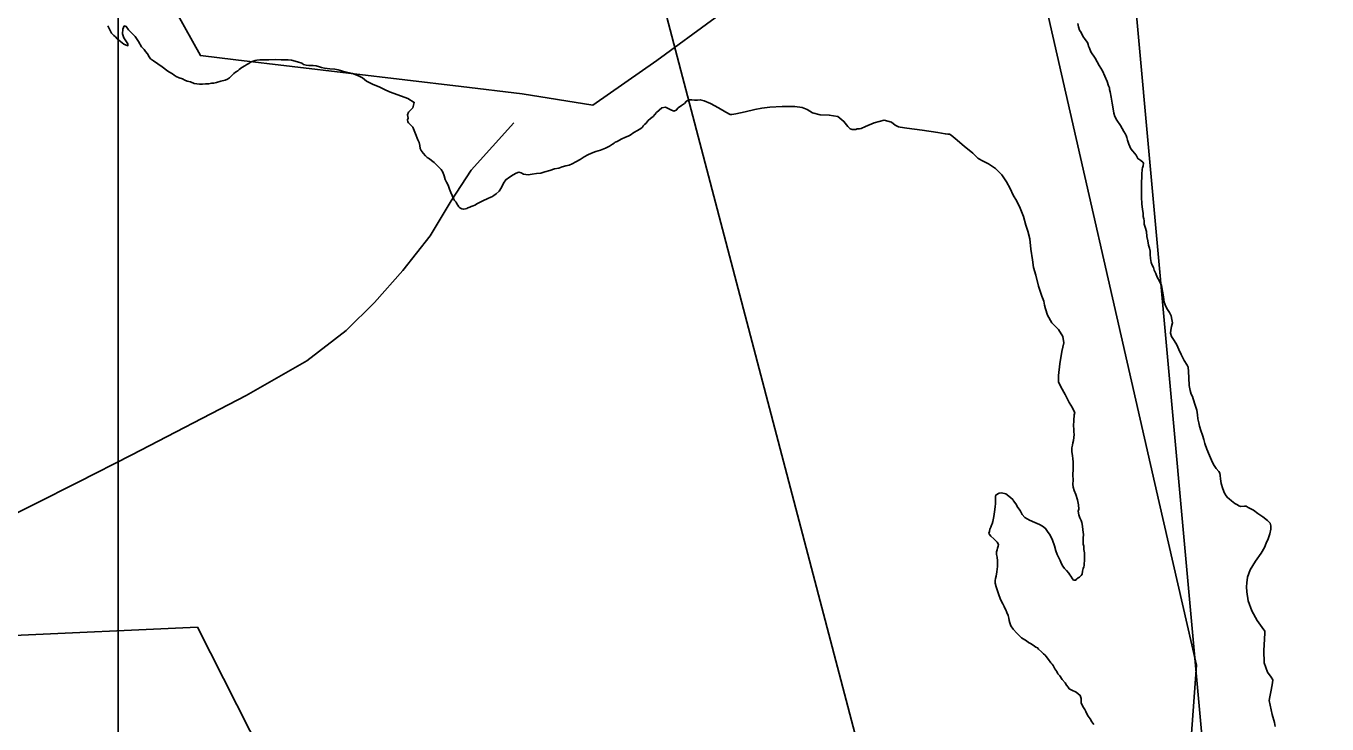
# Model space of a CAD drawing. Extents: x 1662474 to 1856135, y 779280 to 917889.
# Drawn here: x 1730904 to 1732759, y 800456 to 801450 of the extents above; entities that cross this region are included whole.
import ezdxf

# ---------------------------------------------------------------- set-up
doc = ezdxf.new("R2010")
doc.units = 0
for name, color, linetype in [('Exist Boundary Political City Limit New', 7, 'Continuous'), ('Exist Hydrographic Lake Shore', 7, 'Continuous'), ('Exist Hydrographic Misc Water Feature', 7, 'Continuous'), ('Exist Road Primary Interstate Structure Standard Bridge Number Label', 7, 'Continuous'), ('Exist Road Secondary Structure Standard Bridge Number Label', 7, 'Continuous'), ('Exist Utilities Electrical Transmission Line', 7, 'Continuous'), ('Map Preparation Boundary City Limit Buffer Line', 7, 'Continuous'), ('Map Preparation Inset Cut Line', 7, 'Continuous')]:
    doc.layers.add(name, color=color, linetype=linetype)

msp = doc.modelspace()

# ---------------------------------------------------------------- linework, layer by layer
at = {"layer": 'Exist Boundary Political City Limit New'}
msp.add_lwpolyline([(1732557.4, 800331.4), (1732572.4, 800539.5), (1732519.6, 800771.3), (1732347.1, 801527.8), (1732231.5, 801568.6), (1732171, 801589.9), (1731969.9, 801522.8), (1731803.4, 801401.1), (1731712.1, 801337.2), (1731611.2, 801353.4), (1731524.6, 801363.7), (1731203.1, 801401.9), (1731152.8, 801407.9), (1731107.5, 801490), (1731096, 801510.8), (1731066.2, 801564.9)], dxfattribs=at)
at = {"layer": 'Exist Hydrographic Lake Shore'}
for points in [[(1731318, 801393.4), (1731313.5, 801393.6), (1731311.2, 801393.6), (1731307.5, 801393.6), (1731303.4, 801394.4), (1731299.6, 801395.2), (1731297.5, 801397.1), (1731291, 801398.9), (1731282.4, 801401.2), (1731277.6, 801402.1), (1731273.1, 801402.1), (1731267.9, 801402.1), (1731259.2, 801402.3), (1731250.2, 801402.1), (1731245.4, 801402.1), (1731241.6, 801402.1), (1731237.5, 801401.8), (1731233.2, 801401.2), (1731230.6, 801400.8), (1731227.8, 801399.9), (1731224.4, 801398.6), (1731221.8, 801396.8), (1731218.8, 801395.2), (1731215.9, 801393.1), (1731212, 801390.8), (1731208.2, 801387.9), (1731206.2, 801386.3), (1731202.8, 801384.4), (1731200.4, 801382.4), (1731197, 801379.2), (1731194.4, 801376.3), (1731191.5, 801374.5), (1731188.1, 801372.9), (1731182.1, 801371.3), (1731175.5, 801369.5), (1731172.1, 801368.7), (1731168.6, 801368.7), (1731164.8, 801367.7), (1731160.2, 801367.9), (1731155.5, 801367.1), (1731151.4, 801367.4), (1731147.6, 801367.7), (1731144, 801368.2), (1731138.8, 801370.3), (1731134, 801371.6), (1731130.6, 801372.9), (1731127.2, 801374.8), (1731122.5, 801376.1), (1731118, 801377.9), (1731115.6, 801379.8), (1731112.8, 801381.8), (1731108.6, 801384.2), (1731105.1, 801386.8), (1731102.2, 801389.2), (1731098.4, 801392.1), (1731092, 801396), (1731085.8, 801400.4), (1731081.8, 801403.1), (1731079.8, 801406), (1731077.4, 801410.2), (1731074.5, 801413.9), (1731072.4, 801416.8), (1731069, 801420.4), (1731064.5, 801427.8), (1731059.8, 801434.9), (1731056.9, 801438.2), (1731055.2, 801440.1), (1731053.2, 801441.9), (1731050.2, 801444.8), (1731047.1, 801449.3), (1731044.2, 801450.3), (1731042.4, 801445.6), (1731041.9, 801438.8), (1731043.8, 801433.2), (1731046.6, 801428.8), (1731049.2, 801424.9), (1731049.5, 801422), (1731043.8, 801424.1), (1731038.8, 801427.8), (1731034.2, 801431.9), (1731031.6, 801434.6), (1731029.2, 801436.4), (1731025.9, 801440.1), (1731023.5, 801444.8), (1731020.9, 801450.3)], [(1732403.5, 801453.8), (1732404.4, 801449), (1732405.9, 801444.1), (1732408, 801440.6), (1732410.6, 801435.6), (1732414, 801430.9), (1732417.2, 801426.7), (1732418.2, 801423.6), (1732418.8, 801421.2), (1732420.1, 801418.3), (1732422.2, 801413.3), (1732428, 801404.4), (1732434, 801393.9), (1732438.8, 801386.1), (1732441.9, 801378.4), (1732445.2, 801371.1), (1732447.1, 801364.8), (1732448.5, 801361.9)], [(1731678.4, 801251.9), (1731673.6, 801250.9), (1731668.6, 801249.6), (1731663.6, 801247.7), (1731657.6, 801246.4), (1731650.9, 801244.3), (1731643.8, 801242.4), (1731637.8, 801240.6), (1731631.9, 801239.8), (1731625.6, 801238.8), (1731620.1, 801238.2), (1731616.5, 801238.5), (1731613.5, 801239.1), (1731609.9, 801240.9), (1731606.5, 801241.7), (1731602.8, 801240.4), (1731598.4, 801237.8), (1731593.4, 801234.9), (1731588.1, 801230.9), (1731584.6, 801225.9), (1731582, 801219.9), (1731578.4, 801214.6), (1731574.5, 801210.7), (1731571.2, 801208.4), (1731568.4, 801206.8), (1731566.9, 801206), (1731562.6, 801204.4), (1731555.5, 801200.8), (1731547.9, 801197.1), (1731543.8, 801194.7), (1731541.4, 801193.6), (1731538.8, 801192.9), (1731536.6, 801192.1), (1731534.2, 801190.8), (1731532.5, 801190), (1731530.6, 801189.4), (1731528, 801188.9), (1731525.6, 801189.4), (1731522.8, 801190.8), (1731521.1, 801192.6), (1731519.6, 801194.9), (1731518.5, 801196.8), (1731517.2, 801198.9), (1731515.1, 801201.5), (1731513.5, 801204.4), (1731512.5, 801206), (1731511.8, 801208.4), (1731509.9, 801212.6), (1731508, 801217.8), (1731506, 801223.3), (1731503.6, 801227.5), (1731501.8, 801231.2), (1731500.4, 801236.4), (1731498.4, 801241.9), (1731495.8, 801245.6), (1731492, 801249.3), (1731488.6, 801252.7), (1731485.8, 801255.6), (1731482.4, 801258.5), (1731479.1, 801260.8), (1731476.2, 801262.9), (1731473.6, 801265.3), (1731470.2, 801269), (1731467.4, 801272.6), (1731466, 801275.6), (1731465.5, 801279.8), (1731464.5, 801283.9), (1731462.6, 801288.1), (1731459.2, 801296.6), (1731455.5, 801305.8), (1731451.9, 801309.9), (1731449.5, 801312), (1731448.5, 801313.6), (1731447.9, 801316.5), (1731448.8, 801318.8), (1731447.9, 801323.3), (1731449.5, 801327.2), (1731455.5, 801333.6), (1731457.6, 801341.1), (1731448.5, 801346.9), (1731434, 801351.9), (1731422.5, 801356.4), (1731415.1, 801359.5), (1731412.5, 801360.8), (1731407.5, 801363.4), (1731398.9, 801366.6), (1731389.6, 801371.6), (1731383.6, 801376.1), (1731378.1, 801379.2), (1731369.8, 801382.4), (1731360.8, 801384.4), (1731355.2, 801385.8), (1731352.4, 801386.6), (1731349.2, 801387.6), (1731344.5, 801388.4), (1731337.1, 801389.2), (1731329.6, 801390), (1731325.4, 801390.8), (1731322.5, 801392.1), (1731318, 801393.4)], [(1732448.5, 801361.9), (1732448.8, 801359.8), (1732449.5, 801356.1), (1732450.8, 801348.8), (1732452.4, 801340.1), (1732454, 801331.9), (1732454.8, 801325.7), (1732456, 801320.9), (1732459.2, 801315.9), (1732464.5, 801308.1), (1732469.1, 801299.7), (1732471.5, 801296), (1732472.4, 801293.9), (1732473.4, 801291.3), (1732474.4, 801287.6), (1732476.2, 801281.6), (1732479.1, 801275.2), (1732482, 801271.6), (1732484.4, 801269), (1732486.5, 801266.1), (1732488.1, 801263.2), (1732489.1, 801261.1), (1732493.4, 801258.5), (1732496, 801256.1), (1732497.2, 801254.8), (1732496.8, 801250.9), (1732495.6, 801248), (1732495.1, 801246.1), (1732494.6, 801238.5), (1732494.4, 801223.6), (1732494.4, 801206.8), (1732494.6, 801196.2), (1732495.6, 801188.9), (1732496.5, 801183.1), (1732496.8, 801178.4), (1732497.5, 801175.2), (1732497.8, 801172.4), (1732498, 801170.3), (1732498.2, 801167.7), (1732499.6, 801163.4), (1732501.2, 801157.4), (1732502, 801150.3), (1732503.2, 801143.8), (1732504.4, 801137.8), (1732505.6, 801133.6), (1732506.5, 801129.4), (1732506.5, 801124.6), (1732507.2, 801118.9), (1732508.2, 801113.1), (1732509.6, 801109.1), (1732511.1, 801105.8), (1732512.5, 801102.1), (1732514.6, 801097.6), (1732516.6, 801092.3), (1732520.1, 801086.3), (1732522.5, 801080.2), (1732524.2, 801072.4), (1732525.6, 801064), (1732526.4, 801056.4), (1732528.8, 801050.4), (1732531.4, 801046.1), (1732534, 801041.9), (1732536.4, 801036.9), (1732537.4, 801032), (1732538.2, 801027), (1732537.1, 801021.8), (1732536.1, 801016.8), (1732535.6, 801012.3), (1732536.9, 801007.8), (1732540.9, 801002.1), (1732544.5, 800995.8), (1732547.4, 800989.2), (1732550.8, 800982.1), (1732555.2, 800973.4), (1732559.2, 800966.9), (1732560.8, 800963.8), (1732561.2, 800957.9), (1732561.6, 800948.5), (1732562.4, 800937.8), (1732563.6, 800930.7), (1732565.2, 800925.7), (1732566.9, 800922.2), (1732568.1, 800918.9), (1732568.9, 800915.9), (1732570, 800912.6), (1732571.2, 800908.4), (1732572.9, 800902.8), (1732573.9, 800896.2), (1732574.6, 800890.5), (1732575.8, 800884.4), (1732576.8, 800879.8), (1732578.6, 800873.7), (1732581.2, 800867.1), (1732582.9, 800861.1), (1732584.6, 800855.1), (1732587.5, 800846.9), (1732591, 800838.2), (1732593.9, 800831.2), (1732596.8, 800825.1), (1732600.6, 800819.6)], [(1732311.1, 801209.1), (1732307.2, 801218.3), (1732302, 801228), (1732295.1, 801238), (1732286.2, 801246.9), (1732276, 801253.8), (1732267.4, 801257.9), (1732262.4, 801260.8), (1732260.8, 801261.9), (1732254, 801268.7), (1732241.4, 801278.7), (1732228.8, 801289.7), (1732222.8, 801294.4), (1732220.4, 801295.8), (1732218, 801296), (1732214.4, 801296.6), (1732203.9, 801298.1), (1732181.5, 801301.8), (1732159.8, 801304.7), (1732150, 801306), (1732147.9, 801306.2), (1732143.2, 801308.9), (1732138, 801313.1), (1732127.2, 801315.9), (1732113.2, 801312), (1732100.6, 801306.8), (1732094.6, 801303.9), (1732092.2, 801303.4), (1732089.1, 801303.4), (1732086.8, 801302.8), (1732083.9, 801302.8), (1732082, 801302.8), (1732079.1, 801303.6), (1732075.5, 801306.8), (1732070, 801314.1), (1732061.2, 801320.9), (1732049.2, 801323.1), (1732036.4, 801323.3), (1732025.4, 801326.4), (1732017.8, 801330.9), (1732010.4, 801334.1), (1731999.9, 801335.6), (1731982, 801335.6), (1731964.5, 801334.3), (1731953.1, 801333), (1731943.2, 801330.9), (1731929.2, 801327.8), (1731915.9, 801324.9), (1731910.1, 801324.1), (1731907.8, 801324.1), (1731901.8, 801327.2), (1731891.2, 801333.6), (1731879.8, 801339.8), (1731870.8, 801343.5), (1731865.2, 801345.1), (1731861.4, 801344.6), (1731857.4, 801344.3), (1731853.1, 801345.1), (1731848.8, 801345.1), (1731845.6, 801343.2), (1731842.6, 801339.8), (1731838.5, 801336.9), (1731834, 801333.6), (1731831.1, 801330.1), (1731827.8, 801328.8), (1731822.5, 801331.2), (1731815.9, 801334.6), (1731810.4, 801333.6), (1731806.5, 801330.1), (1731803, 801326.7), (1731800.6, 801323.8), (1731798, 801321.2), (1731794.4, 801318.3), (1731790.8, 801315.2), (1731787.6, 801311.2), (1731785.8, 801309.7), (1731783.9, 801307.6), (1731782.9, 801306), (1731780.5, 801303.9), (1731776, 801301.2), (1731770.8, 801298.1), (1731765.5, 801294.4), (1731762.4, 801292.9), (1731758.8, 801291.8), (1731752.4, 801288.9), (1731746.6, 801285.5), (1731744, 801284.4), (1731742.4, 801283.1), (1731740, 801281.6), (1731736.1, 801278.7), (1731730.1, 801276.1), (1731723.2, 801273.2), (1731716.4, 801271.1), (1731710.4, 801269), (1731705.1, 801266.4), (1731699.9, 801263.8), (1731694.1, 801259.8), (1731688.1, 801256.4), (1731682.9, 801253.8), (1731678.4, 801251.9)], [(1732372.1, 800702.3), (1732374.1, 800697.1), (1732376, 800693.1), (1732378.1, 800688.4), (1732380, 800683.9), (1732382.2, 800680.2), (1732384.4, 800676.9), (1732387.5, 800674), (1732390.8, 800670.3), (1732392, 800667.9), (1732393.4, 800666.1), (1732396, 800662.4), (1732397.5, 800660.6), (1732400.6, 800660.3), (1732401.8, 800661.9), (1732403.9, 800663.8), (1732405.9, 800664.5), (1732408.2, 800666.9), (1732409.6, 800669), (1732410.1, 800673.2), (1732411.1, 800677.1), (1732412, 800679.2), (1732412.5, 800681.1), (1732412.5, 800683.7), (1732412.8, 800688.4), (1732412.8, 800693.9), (1732412.8, 800696.3), (1732412.8, 800699.2), (1732412, 800704.2), (1732411.8, 800708.9), (1732411.1, 800711.8), (1732411.1, 800714.1), (1732411.1, 800720.2), (1732411.4, 800725.4), (1732411.1, 800728.8), (1732410.6, 800732), (1732410.1, 800737.2), (1732409.4, 800742.8), (1732408, 800745.6), (1732406.5, 800749.3), (1732405.1, 800753.5), (1732404.1, 800758.8), (1732404.9, 800761.6), (1732404.4, 800767.9), (1732402.8, 800774.8), (1732400.4, 800782.4), (1732398.4, 800788.1), (1732397, 800792.9), (1732396.5, 800797.1), (1732396.8, 800802.8), (1732396.5, 800810.4), (1732396.8, 800818.6), (1732397, 800824.4), (1732396.8, 800829.1), (1732396.5, 800833.3), (1732395.8, 800838.2), (1732395.1, 800843.5), (1732395.1, 800848.8), (1732395.8, 800852.7), (1732396.5, 800855.9), (1732397.2, 800859.6), (1732398, 800863.8), (1732398.4, 800867.9), (1732398, 800871.9), (1732398, 800875.6), (1732397.5, 800880.2), (1732398, 800887.9), (1732398.4, 800895.8), (1732399.1, 800899.2), (1732398, 800901.5), (1732395.8, 800905.8), (1732391.2, 800913.6), (1732385.2, 800924.9), (1732379.1, 800935.9), (1732376, 800943.2), (1732376, 800952.2), (1732377.6, 800968.7), (1732380.8, 800986.1), (1732383.4, 800998.4), (1732382.2, 801007.6), (1732375.8, 801017.6), (1732366.2, 801027.2), (1732360.2, 801038), (1732357.4, 801047.2), (1732356, 801052.4), (1732355.5, 801055.1), (1732354.8, 801057.9), (1732352.1, 801065.3), (1732347.6, 801079.5), (1732343.5, 801095.2), (1732340.2, 801105.8), (1732338.8, 801116.8), (1732336.6, 801132), (1732335, 801146.9), (1732332.4, 801157.7), (1732329.5, 801166.4), (1732325.9, 801178.4), (1732321.1, 801190.5), (1732316.4, 801200.5), (1732311.1, 801209.1)], [(1732600.6, 800819.6), (1732604.4, 800815.2), (1732605.9, 800812.8), (1732606.5, 800809.7), (1732606.8, 800804.9)], [(1732606.8, 800804.9), (1732608, 800798.4), (1732610.1, 800790.8), (1732612.5, 800784.5), (1732614.9, 800780.8), (1732616.6, 800778.2), (1732619.2, 800776.3), (1732622.5, 800773.7), (1732627.1, 800769.5), (1732630.9, 800767.7), (1732632.8, 800766.4), (1732635.9, 800765.6), (1732640.9, 800766.1), (1732643.2, 800766.1), (1732646.4, 800764.2), (1732649.2, 800762.7), (1732651.1, 800761.6), (1732653.8, 800760.1), (1732660, 800755.6), (1732667.4, 800750.6), (1732673.6, 800745.6), (1732677.6, 800741.7), (1732678.6, 800738), (1732678.6, 800733), (1732677.2, 800726.4), (1732674.6, 800719.4), (1732672, 800713.1), (1732669.4, 800706.8), (1732664.8, 800698.9), (1732656.9, 800687.6), (1732649.2, 800675), (1732645.5, 800664.5), (1732644.5, 800656.6), (1732643.8, 800650.9), (1732644.2, 800643.8), (1732646.4, 800631.2), (1732651.6, 800616.8), (1732659.2, 800602.9), (1732666, 800592.9), (1732669.8, 800587.6), (1732670, 800585.5), (1732669.4, 800576.3), (1732668.6, 800560.3), (1732669.1, 800542.8), (1732673.9, 800529.4), (1732679.1, 800522), (1732681.2, 800518.6), (1732680.8, 800513.9), (1732679.1, 800503.9), (1732677.2, 800494.4), (1732676.2, 800488.9), (1732677.6, 800482.1), (1732680.5, 800469.2), (1732683.6, 800457.7), (1732684.6, 800451.9)], [(1732413.5, 800476.1), (1732410.6, 800480.2), (1732408.2, 800485.5), (1732408.2, 800491.6), (1732407, 800496.3), (1732401.2, 800500.8), (1732394.9, 800503.6), (1732391.2, 800505.8), (1732389.9, 800508.1), (1732387.5, 800510.8), (1732385.2, 800513.9), (1732381.2, 800519.1), (1732377.6, 800524.1), (1732375.2, 800527), (1732373.4, 800530.1), (1732370.8, 800534.3), (1732368.4, 800538.6), (1732366.9, 800540.9), (1732365.2, 800542.8), (1732361.6, 800547.2), (1732358.4, 800551.7), (1732356.9, 800553.5), (1732354.5, 800555.6), (1732351.6, 800558.5), (1732347.6, 800561.9), (1732346.1, 800563.8), (1732343.8, 800564.8), (1732340, 800567.9), (1732336.1, 800570.1), (1732333.2, 800571.6), (1732330.1, 800574), (1732323.2, 800578.4), (1732316.4, 800584.8), (1732311.1, 800590.8), (1732308.2, 800595.5), (1732306.5, 800599.7), (1732305.6, 800603.1), (1732305.1, 800606.2), (1732304.4, 800609.9), (1732302.2, 800614.4), (1732301, 800618.3), (1732299.6, 800620.7), (1732298.4, 800623.1), (1732296.5, 800626.8), (1732293.6, 800632), (1732291.2, 800638.2), (1732288.9, 800645.1), (1732287, 800650.9), (1732285.8, 800656.1), (1732285.8, 800659.8), (1732286.2, 800662.7), (1732287.2, 800666.1), (1732288.1, 800672.1), (1732289.1, 800680), (1732289.1, 800688.1), (1732288.6, 800693.4), (1732287.5, 800697.1), (1732287.5, 800700.8), (1732288.4, 800703.6), (1732289.1, 800706.2), (1732289.9, 800708.9), (1732290.5, 800711.2), (1732288.4, 800714.4), (1732283.9, 800719.1), (1732279.6, 800723.3), (1732277.6, 800725.7), (1732276.5, 800727.5), (1732277.4, 800729.6), (1732278.1, 800733), (1732279.6, 800735.9), (1732280.5, 800738.8), (1732281.5, 800740.9), (1732282.2, 800744.1), (1732283.6, 800751.1), (1732284.6, 800757.9), (1732285.5, 800764.8), (1732286, 800769.5), (1732286, 800774.8), (1732286, 800777.6), (1732286, 800780.2), (1732287.2, 800782.1), (1732291.5, 800784.5), (1732294.9, 800784.8), (1732301, 800783.4), (1732302.8, 800782.1), (1732307.8, 800777.9), (1732310.6, 800775.6), (1732311.8, 800773.7), (1732314.9, 800769.2), (1732318, 800764.2), (1732319.9, 800761.6), (1732321.6, 800758.8), (1732324, 800754), (1732328, 800749.8), (1732334.8, 800745.9), (1732342.4, 800742.5), (1732348.8, 800739.6), (1732353.1, 800737.2), (1732357.6, 800734.1), (1732360.2, 800729.6)], [(1732360.2, 800729.6), (1732363.9, 800724.4), (1732367.4, 800717.6), (1732370, 800709.4), (1732372.1, 800702.3)], [(1732426.4, 800454.8), (1732423.5, 800458.5), (1732420.9, 800462.7), (1732418, 800466.4), (1732416.4, 800470.1), (1732415.1, 800473.2), (1732413.5, 800476.1)]]:
    msp.add_lwpolyline(points, dxfattribs=at)
at = {"layer": 'Exist Hydrographic Misc Water Feature'}
msp.add_lwpolyline([(1731599.4, 801312.2), (1731538.9, 801244.8), (1731510.4, 801201), (1731480.1, 801151.3), (1731441.5, 801101.6), (1731400.9, 801056), (1731360.5, 801016.4), (1731304.4, 800972.9), (1731217.8, 800923.7), (1731054.8, 800839.2), (1730978.5, 800799.9), (1730916.2, 800768.5), (1730759.3, 800689.9)], dxfattribs=at)
at = {"layer": 'Exist Road Primary Interstate Structure Standard Bridge Number Label'}
msp.add_line((1732630.8, 799885.7), (1732386.9, 802567.6), dxfattribs=at)
at = {"layer": 'Exist Road Secondary Structure Standard Bridge Number Label'}
msp.add_line((1732319, 799555.3), (1731695.6, 801927.1), dxfattribs=at)
at = {"layer": 'Exist Utilities Electrical Transmission Line'}
msp.add_lwpolyline([(1730486.5, 803004.7), (1730447.5, 802523.6), (1730394.1, 801978.8), (1730368.4, 801719.4), (1730469.2, 801348.4), (1730614.1, 800840.6), (1730720.5, 800583.4), (1730876.4, 800581.2), (1731148.4, 800593.4), (1731409.3, 800078.4), (1731252.7, 799461.2)], dxfattribs=at)
at = {"layer": 'Map Preparation Boundary City Limit Buffer Line'}
msp.add_lwpolyline([(1732557.4, 800331.4), (1732572.4, 800539.5), (1732519.6, 800771.3), (1732347.1, 801527.8), (1732231.5, 801568.6), (1732171, 801589.9), (1731969.9, 801522.8), (1731803.4, 801401.1), (1731712.1, 801337.2), (1731611.2, 801353.4), (1731524.6, 801363.7), (1731203.1, 801401.9), (1731152.8, 801407.9), (1731107.5, 801490), (1731096, 801510.8), (1731066.2, 801564.9)], dxfattribs=at)
at = {"layer": 'Map Preparation Inset Cut Line'}
for points in [[(1731035.7, 782767.4), (1668486.3, 782767.4), (1668486.3, 826588.1), (1731035.7, 826588.1)], [(1793585.1, 782767.4), (1731035.7, 782767.4), (1731035.7, 826588.1), (1793585.1, 826588.1)]]:
    msp.add_lwpolyline(points, close=True, dxfattribs=at)

doc.saveas('drawing.dxf')
